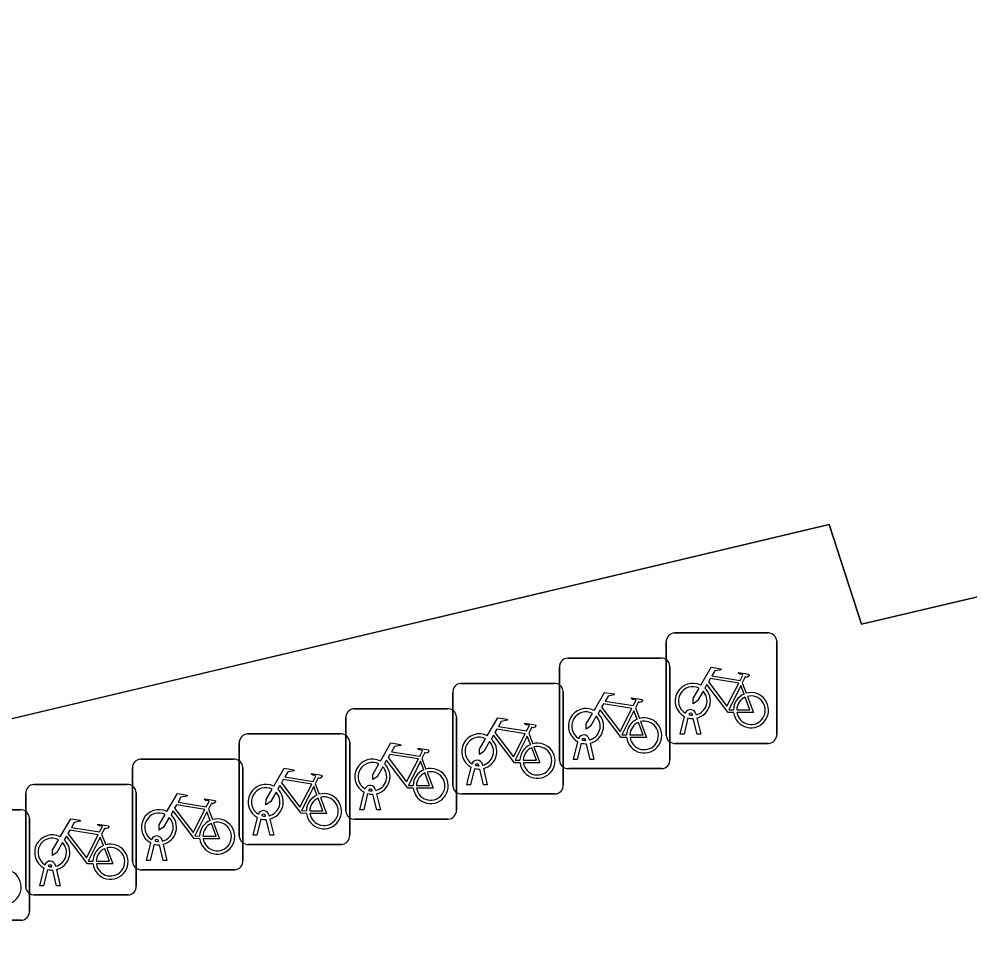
# Model space of a CAD drawing. Extents: x 160675 to 161153, y 383241 to 383714.
# Drawn here: x 160986.68 to 160995.28, y 383479.96 to 383488.26 of the extents above; entities that cross this region are included whole.
import ezdxf

# ---------------------------------------------------------------- set-up
doc = ezdxf.new("R2010")
doc.units = 0
for name, color, linetype in [('IMGEO_Fietsenrek', 7, 'Continuous'), ('IMGEO_Pand', 7, 'Continuous'), ('IMGEO_Voetpad_open', 7, 'Continuous')]:
    doc.layers.add(name, color=color, linetype=linetype)

msp = doc.modelspace()

# ---------------------------------------------------------------- linework, layer by layer
at = {"layer": 'IMGEO_Fietsenrek'}
for p, q in [((160992.6039, 383482.7085), (160993.4448, 383482.7085)), ((160993.4448, 383482.7085), (160992.6039, 383482.7085)), ((160992.5295, 383481.7839), (160992.5295, 383482.6248)), ((160992.5295, 383482.6248), (160992.5295, 383481.7839)), ((160993.5285, 383482.6341), (160993.5285, 383481.7932)), ((160993.5285, 383481.7932), (160993.5285, 383482.6341)), ((160991.6379, 383482.4805), (160992.4788, 383482.4805)), ((160992.4788, 383482.4805), (160991.6379, 383482.4805)), ((160991.5635, 383481.5559), (160991.5635, 383482.3968)), ((160991.5635, 383482.3968), (160991.5635, 383481.5559)), ((160992.5625, 383482.4061), (160992.5625, 383481.5652)), ((160992.5625, 383481.5652), (160992.5625, 383482.4061)), ((160990.6729, 383482.2515), (160991.5138, 383482.2515)), ((160991.5138, 383482.2515), (160990.6729, 383482.2515)), ((160993.2162, 383482.2582), (160993.2525, 383482.163)), ((160990.5985, 383481.3269), (160990.5985, 383482.1678)), ((160990.5985, 383482.1678), (160990.5985, 383481.3269)), ((160991.5975, 383482.1771), (160991.5975, 383481.3362)), ((160991.5975, 383481.3362), (160991.5975, 383482.1771)), ((160989.7069, 383482.0235), (160990.5478, 383482.0235)), ((160990.5478, 383482.0235), (160989.7069, 383482.0235)), ((160992.2502, 383482.0302), (160992.2865, 383481.935)), ((160992.7669, 383481.9649), (160992.7659, 383481.9692)), ((160992.7976, 383481.9764), (160992.7994, 383481.9685)), ((160989.6325, 383481.0989), (160989.6325, 383481.9398)), ((160989.6325, 383481.9398), (160989.6325, 383481.0989)), ((160990.6315, 383481.9491), (160990.6315, 383481.1082)), ((160990.6315, 383481.1082), (160990.6315, 383481.9491)), ((160992.6565, 383481.7933), (160992.6948, 383481.9533)), ((160992.7252, 383481.9411), (160992.6899, 383481.7933)), ((160992.808, 383481.7933), (160992.7741, 383481.935)), ((160992.8064, 383481.9393), (160992.8414, 383481.7933)), ((160988.7419, 383481.7955), (160989.5828, 383481.7955)), ((160989.5828, 383481.7955), (160988.7419, 383481.7955)), ((160991.2852, 383481.8012), (160991.3215, 383481.706)), ((160992.6899, 383481.7933), (160992.6565, 383481.7933)), ((160992.8414, 383481.7933), (160992.808, 383481.7933)), ((160988.6675, 383480.8709), (160988.6675, 383481.7118)), ((160988.6675, 383481.7118), (160988.6675, 383480.8709)), ((160989.6665, 383481.7211), (160989.6665, 383480.8802)), ((160989.6665, 383480.8802), (160989.6665, 383481.7211)), ((160991.6905, 383481.5653), (160991.7288, 383481.7253)), ((160991.7592, 383481.7131), (160991.7239, 383481.5653)), ((160991.8009, 383481.7369), (160991.7999, 383481.7412)), ((160991.842, 383481.5653), (160991.8081, 383481.707)), ((160991.8316, 383481.7484), (160991.8334, 383481.7405)), ((160991.8404, 383481.7113), (160991.8754, 383481.5653)), ((160993.4541, 383481.7095), (160992.6132, 383481.7095)), ((160992.6132, 383481.7095), (160993.4541, 383481.7095)), ((160987.7759, 383481.5665), (160988.6168, 383481.5665)), ((160988.6168, 383481.5665), (160987.7759, 383481.5665)), ((160990.3192, 383481.5732), (160990.3555, 383481.478)), ((160991.7239, 383481.5653), (160991.6905, 383481.5653)), ((160991.8754, 383481.5653), (160991.842, 383481.5653)), ((160987.7015, 383480.6419), (160987.7015, 383481.4828)), ((160987.7015, 383481.4828), (160987.7015, 383480.6419)), ((160988.7005, 383481.4921), (160988.7005, 383480.6512)), ((160988.7005, 383480.6512), (160988.7005, 383481.4921)), ((160990.7255, 383481.3363), (160990.7638, 383481.4963)), ((160990.7942, 383481.4841), (160990.7589, 383481.3363)), ((160990.8359, 383481.5079), (160990.8349, 383481.5122)), ((160990.877, 383481.3363), (160990.8431, 383481.478)), ((160990.8666, 383481.5194), (160990.8684, 383481.5115)), ((160990.8754, 383481.4823), (160990.9104, 383481.3363)), ((160992.4881, 383481.4815), (160991.6472, 383481.4815)), ((160991.6472, 383481.4815), (160992.4881, 383481.4815)), ((160986.8109, 383481.3385), (160987.6518, 383481.3385)), ((160987.6518, 383481.3385), (160986.8109, 383481.3385)), ((160989.3542, 383481.3452), (160989.3905, 383481.25)), ((160989.8699, 383481.2799), (160989.8689, 383481.2842)), ((160989.9006, 383481.2914), (160989.9024, 383481.2835)), ((160990.7589, 383481.3363), (160990.7255, 383481.3363)), ((160990.9104, 383481.3363), (160990.877, 383481.3363)), ((160986.7365, 383480.4139), (160986.7365, 383481.2548)), ((160986.7365, 383481.2548), (160986.7365, 383480.4139)), ((160987.7355, 383481.2641), (160987.7355, 383480.4232)), ((160987.7355, 383480.4232), (160987.7355, 383481.2641)), ((160989.7595, 383481.1083), (160989.7978, 383481.2683)), ((160989.8282, 383481.2561), (160989.7929, 383481.1083)), ((160989.911, 383481.1083), (160989.8771, 383481.25)), ((160989.9094, 383481.2543), (160989.9444, 383481.1083)), ((160991.5231, 383481.2525), (160990.6822, 383481.2525)), ((160990.6822, 383481.2525), (160991.5231, 383481.2525)), ((160985.8449, 383481.1095), (160986.6858, 383481.1095)), ((160986.6858, 383481.1095), (160985.8449, 383481.1095)), ((160988.3882, 383481.1162), (160988.4245, 383481.021)), ((160989.7929, 383481.1083), (160989.7595, 383481.1083)), ((160989.9444, 383481.1083), (160989.911, 383481.1083)), ((160986.7695, 383481.0351), (160986.7695, 383480.1942)), ((160986.7695, 383480.1942), (160986.7695, 383481.0351)), ((160988.7945, 383480.8803), (160988.8328, 383481.0403)), ((160988.8632, 383481.0281), (160988.8279, 383480.8803)), ((160988.9049, 383481.0519), (160988.9039, 383481.0562)), ((160988.946, 383480.8803), (160988.9121, 383481.022)), ((160988.9356, 383481.0634), (160988.9374, 383481.0555)), ((160988.9444, 383481.0263), (160988.9794, 383480.8803)), ((160990.5571, 383481.0245), (160989.7162, 383481.0245)), ((160989.7162, 383481.0245), (160990.5571, 383481.0245)), ((160987.4232, 383480.8882), (160987.4595, 383480.793)), ((160988.8279, 383480.8803), (160988.7945, 383480.8803)), ((160988.9794, 383480.8803), (160988.946, 383480.8803)), ((160987.8285, 383480.6513), (160987.8668, 383480.8113)), ((160987.8972, 383480.7991), (160987.8619, 383480.6513)), ((160987.9389, 383480.8229), (160987.9379, 383480.8272)), ((160987.98, 383480.6513), (160987.9461, 383480.793)), ((160987.9696, 383480.8344), (160987.9714, 383480.8265)), ((160987.9784, 383480.7973), (160988.0134, 383480.6513)), ((160989.5921, 383480.7965), (160988.7512, 383480.7965)), ((160988.7512, 383480.7965), (160989.5921, 383480.7965)), ((160986.9739, 383480.5949), (160986.9729, 383480.5992)), ((160987.0046, 383480.6064), (160987.0064, 383480.5985)), ((160987.8619, 383480.6513), (160987.8285, 383480.6513)), ((160988.0134, 383480.6513), (160987.98, 383480.6513)), ((160986.8635, 383480.4233), (160986.9018, 383480.5833)), ((160986.9322, 383480.5711), (160986.8969, 383480.4233)), ((160987.015, 383480.4233), (160986.9811, 383480.565)), ((160987.0134, 383480.5693), (160987.0484, 383480.4233)), ((160988.6261, 383480.5675), (160987.7852, 383480.5675)), ((160987.7852, 383480.5675), (160988.6261, 383480.5675)), ((160986.8969, 383480.4233), (160986.8635, 383480.4233)), ((160987.0484, 383480.4233), (160987.015, 383480.4233)), ((160987.6611, 383480.3395), (160986.8202, 383480.3395)), ((160986.8202, 383480.3395), (160987.6611, 383480.3395)), ((160986.6951, 383480.1105), (160985.8542, 383480.1105)), ((160985.8542, 383480.1105), (160986.6951, 383480.1105))]:
    msp.add_line(p, q, dxfattribs=at)
for points in [[(160992.8421, 383482.2352), (160992.9368, 383482.3987), (160993.023, 383482.3849), (160993.0247, 383482.3762), (160992.9686, 383482.3653), (160992.9424, 383482.32), (160993.1976, 383482.2792)], [(160993.1976, 383482.2792), (160993.2226, 383482.328), (160993.2175, 383482.332), (160993.1943, 383482.3357), (160993.1816, 383482.3432), (160993.1806, 383482.3463), (160993.1828, 383482.3509), (160993.2776, 383482.3358), (160993.2799, 383482.3255), (160993.2705, 383482.3131), (160993.2581, 383482.3067), (160993.2436, 383482.3129), (160993.2162, 383482.2582)], [(160993.1378, 383481.9905), (160993.0881, 383481.9906), (160992.8974, 383482.2423), (160992.8784, 383482.2095)], [(160993.1847, 383482.254), (160992.9279, 383482.295), (160992.9112, 383482.2662), (160993.0782, 383482.0459), (160993.1847, 383482.254)], [(160993.2327, 383482.156), (160993.2034, 383482.2328), (160993.094, 383482.0147), (160993.1367, 383482.0146)], [(160991.8761, 383482.0072), (160991.9708, 383482.1707), (160992.057, 383482.1569), (160992.0587, 383482.1482), (160992.0026, 383482.1373), (160991.9764, 383482.092), (160992.2316, 383482.0512)], [(160992.8628, 383482.1827), (160992.8112, 383482.0935), (160992.7713, 383482.0675), (160992.7725, 383482.115), (160992.827, 383482.2092)], [(160993.2632, 383482.1348), (160993.3182, 383481.9902), (160993.1681, 383481.9905)], [(160992.2187, 383482.026), (160991.9619, 383482.067), (160991.9452, 383482.0382), (160992.1122, 383481.8179), (160992.2187, 383482.026)], [(160992.2316, 383482.0512), (160992.2566, 383482.1), (160992.2515, 383482.104), (160992.2283, 383482.1077), (160992.2156, 383482.1152), (160992.2146, 383482.1183), (160992.2168, 383482.1229), (160992.3116, 383482.1078), (160992.3139, 383482.0975), (160992.3045, 383482.0851), (160992.2921, 383482.0787), (160992.2776, 383482.0849), (160992.2502, 383482.0302)], [(160993.1667, 383482.0145), (160993.2866, 383482.0143), (160993.2434, 383482.1279)], [(160991.8968, 383481.9547), (160991.8452, 383481.8655), (160991.8053, 383481.8395), (160991.8065, 383481.887), (160991.861, 383481.9812)], [(160992.1718, 383481.7625), (160992.1221, 383481.7626), (160991.9314, 383482.0143), (160991.9124, 383481.9815)], [(160992.2667, 383481.928), (160992.2374, 383482.0048), (160992.128, 383481.7867), (160992.1707, 383481.7866)], [(160990.9111, 383481.7782), (160991.0058, 383481.9417), (160991.092, 383481.9279), (160991.0937, 383481.9192), (160991.0376, 383481.9083), (160991.0114, 383481.863), (160991.2666, 383481.8222)], [(160991.2666, 383481.8222), (160991.2916, 383481.871), (160991.2865, 383481.875), (160991.2633, 383481.8787), (160991.2506, 383481.8862), (160991.2496, 383481.8893), (160991.2518, 383481.8939), (160991.3466, 383481.8788), (160991.3489, 383481.8685), (160991.3395, 383481.8561), (160991.3271, 383481.8497), (160991.3126, 383481.8559), (160991.2852, 383481.8012)], [(160992.2007, 383481.7865), (160992.3206, 383481.7863), (160992.2774, 383481.8999)], [(160992.2972, 383481.9068), (160992.3522, 383481.7622), (160992.2021, 383481.7625)], [(160991.2537, 383481.797), (160990.9969, 383481.838), (160990.9802, 383481.8092), (160991.1472, 383481.5889), (160991.2537, 383481.797)], [(160989.9451, 383481.5502), (160990.0398, 383481.7137), (160990.126, 383481.6999), (160990.1277, 383481.6912), (160990.0716, 383481.6803), (160990.0454, 383481.635), (160990.3006, 383481.5942)], [(160990.9318, 383481.7257), (160990.8802, 383481.6365), (160990.8403, 383481.6105), (160990.8415, 383481.658), (160990.896, 383481.7522)], [(160991.2068, 383481.5335), (160991.1571, 383481.5336), (160990.9664, 383481.7853), (160990.9474, 383481.7525)], [(160991.3017, 383481.699), (160991.2724, 383481.7758), (160991.163, 383481.5577), (160991.2057, 383481.5576)], [(160990.3006, 383481.5942), (160990.3256, 383481.643), (160990.3205, 383481.647), (160990.2973, 383481.6507), (160990.2846, 383481.6582), (160990.2836, 383481.6613), (160990.2858, 383481.6659), (160990.3806, 383481.6508), (160990.3829, 383481.6405), (160990.3735, 383481.6281), (160990.3611, 383481.6217), (160990.3466, 383481.6279), (160990.3192, 383481.5732)], [(160991.2357, 383481.5575), (160991.3556, 383481.5573), (160991.3124, 383481.6709)], [(160991.3322, 383481.6778), (160991.3872, 383481.5332), (160991.2371, 383481.5335)], [(160990.2408, 383481.3055), (160990.1911, 383481.3056), (160990.0004, 383481.5573), (160989.9814, 383481.5245)], [(160990.2877, 383481.569), (160990.0309, 383481.61), (160990.0142, 383481.5812), (160990.1812, 383481.3609), (160990.2877, 383481.569)], [(160990.3357, 383481.471), (160990.3064, 383481.5478), (160990.197, 383481.3297), (160990.2397, 383481.3296)], [(160988.9801, 383481.3222), (160989.0748, 383481.4857), (160989.161, 383481.4719), (160989.1627, 383481.4632), (160989.1066, 383481.4523), (160989.0804, 383481.407), (160989.3356, 383481.3662)], [(160989.9658, 383481.4977), (160989.9142, 383481.4085), (160989.8743, 383481.3825), (160989.8755, 383481.43), (160989.93, 383481.5242)], [(160990.3662, 383481.4498), (160990.4212, 383481.3052), (160990.2711, 383481.3055)], [(160989.3227, 383481.341), (160989.0659, 383481.382), (160989.0492, 383481.3532), (160989.2162, 383481.1329), (160989.3227, 383481.341)], [(160989.3356, 383481.3662), (160989.3606, 383481.415), (160989.3555, 383481.419), (160989.3323, 383481.4227), (160989.3196, 383481.4302), (160989.3186, 383481.4333), (160989.3208, 383481.4379), (160989.4156, 383481.4228), (160989.4179, 383481.4125), (160989.4085, 383481.4001), (160989.3961, 383481.3937), (160989.3816, 383481.3999), (160989.3542, 383481.3452)], [(160990.2697, 383481.3295), (160990.3896, 383481.3293), (160990.3464, 383481.4429)], [(160989.0008, 383481.2697), (160988.9492, 383481.1805), (160988.9093, 383481.1545), (160988.9105, 383481.202), (160988.965, 383481.2962)], [(160989.2758, 383481.0775), (160989.2261, 383481.0776), (160989.0354, 383481.3293), (160989.0164, 383481.2965)], [(160989.3707, 383481.243), (160989.3414, 383481.3198), (160989.232, 383481.1017), (160989.2747, 383481.1016)], [(160988.0141, 383481.0932), (160988.1088, 383481.2567), (160988.195, 383481.2429), (160988.1967, 383481.2342), (160988.1406, 383481.2233), (160988.1144, 383481.178), (160988.3696, 383481.1372)], [(160988.3696, 383481.1372), (160988.3946, 383481.186), (160988.3895, 383481.19), (160988.3663, 383481.1937), (160988.3536, 383481.2012), (160988.3526, 383481.2043), (160988.3548, 383481.2089), (160988.4496, 383481.1938), (160988.4519, 383481.1835), (160988.4425, 383481.1711), (160988.4301, 383481.1647), (160988.4156, 383481.1709), (160988.3882, 383481.1162)], [(160989.3047, 383481.1015), (160989.4246, 383481.1013), (160989.3814, 383481.2149)], [(160989.4012, 383481.2218), (160989.4562, 383481.0772), (160989.3061, 383481.0775)], [(160988.3098, 383480.8485), (160988.2601, 383480.8486), (160988.0694, 383481.1003), (160988.0504, 383481.0675)], [(160988.3567, 383481.112), (160988.0999, 383481.153), (160988.0832, 383481.1242), (160988.2502, 383480.9039), (160988.3567, 383481.112)], [(160987.0491, 383480.8652), (160987.1438, 383481.0287), (160987.23, 383481.0149), (160987.2317, 383481.0062), (160987.1756, 383480.9953), (160987.1494, 383480.95), (160987.4046, 383480.9092)], [(160988.0348, 383481.0407), (160987.9832, 383480.9515), (160987.9433, 383480.9255), (160987.9445, 383480.973), (160987.999, 383481.0672)], [(160988.4047, 383481.014), (160988.3754, 383481.0908), (160988.266, 383480.8727), (160988.3087, 383480.8726)], [(160987.4046, 383480.9092), (160987.4296, 383480.958), (160987.4245, 383480.962), (160987.4013, 383480.9657), (160987.3886, 383480.9732), (160987.3876, 383480.9763), (160987.3898, 383480.9809), (160987.4846, 383480.9658), (160987.4869, 383480.9555), (160987.4775, 383480.9431), (160987.4651, 383480.9367), (160987.4506, 383480.9429), (160987.4232, 383480.8882)], [(160988.3387, 383480.8725), (160988.4586, 383480.8723), (160988.4154, 383480.9859)], [(160988.4352, 383480.9928), (160988.4902, 383480.8482), (160988.3401, 383480.8485)], [(160987.3448, 383480.6205), (160987.2951, 383480.6206), (160987.1044, 383480.8723), (160987.0854, 383480.8395)], [(160987.3917, 383480.884), (160987.1349, 383480.925), (160987.1182, 383480.8962), (160987.2852, 383480.6759), (160987.3917, 383480.884)], [(160987.4397, 383480.786), (160987.4104, 383480.8628), (160987.301, 383480.6447), (160987.3437, 383480.6446)], [(160987.0698, 383480.8127), (160987.0182, 383480.7235), (160986.9783, 383480.6975), (160986.9795, 383480.745), (160987.034, 383480.8392)], [(160987.3737, 383480.6445), (160987.4936, 383480.6443), (160987.4504, 383480.7579)], [(160987.4702, 383480.7648), (160987.5252, 383480.6202), (160987.3751, 383480.6205)]]:
    msp.add_lwpolyline(points, dxfattribs=at)
for centre, radius, start, end in [((160992.6072, 383482.6306), 0.0779, 92.4484, 184.28452), ((160992.6072, 383482.6306), 0.0779, 92.4484, 184.28452), ((160993.4506, 383482.6308), 0.0779, 2.4484, 94.28452), ((160993.4506, 383482.6308), 0.0779, 2.4484, 94.28452), ((160991.6412, 383482.4026), 0.0779, 92.4484, 184.28452), ((160991.6412, 383482.4026), 0.0779, 92.4484, 184.28452), ((160992.4846, 383482.4028), 0.0779, 2.4484, 94.28452), ((160992.4846, 383482.4028), 0.0779, 2.4484, 94.28452), ((160990.6762, 383482.1736), 0.0779, 92.4484, 184.28452), ((160990.6762, 383482.1736), 0.0779, 92.4484, 184.28452), ((160991.5196, 383482.1738), 0.0779, 2.4484, 94.28452), ((160991.5196, 383482.1738), 0.0779, 2.4484, 94.28452), ((160992.7691, 383482.0939), 0.159, 62.67661, 242.13685), ((160992.7691, 383482.0939), 0.129, 63.31916, 238.90302), ((160992.7691, 383482.0939), 0.129, 283.60429, 43.43025), ((160992.7691, 383482.0939), 0.159, 283.5766, 46.60424), ((160993.2957, 383482.0099), 0.159, 113.3408, 178.32165), ((160993.2957, 383482.0099), 0.159, 187.0065, 105.77075), ((160993.2957, 383482.0099), 0.129, 188.67146, 104.58832), ((160993.2957, 383482.0099), 0.129, 113.92302, 177.95563), ((160989.7102, 383481.9456), 0.0779, 92.4484, 184.28452), ((160989.7102, 383481.9456), 0.0779, 92.4484, 184.28452), ((160990.5536, 383481.9458), 0.0779, 2.4484, 94.28452), ((160990.5536, 383481.9458), 0.0779, 2.4484, 94.28452), ((160991.8031, 383481.8659), 0.159, 62.67661, 242.13685), ((160991.8031, 383481.8659), 0.129, 63.31916, 238.90302), ((160991.8031, 383481.8659), 0.159, 283.5766, 46.60424), ((160992.7489, 383481.9653), 0.0499, 12.8025, 158.69338), ((160992.7489, 383481.9653), 0.0174, 12.8025, 163.45023), ((160992.7691, 383482.0939), 0.129, 253.41502, 269.02044), ((160991.8031, 383481.8659), 0.129, 283.60429, 43.43025), ((160992.3297, 383481.7819), 0.159, 113.3408, 178.32165), ((160992.3297, 383481.7819), 0.159, 187.0065, 105.77075), ((160992.3297, 383481.7819), 0.129, 113.92302, 177.95563), ((160992.3297, 383481.7819), 0.129, 188.67146, 104.58832), ((160992.7691, 383482.0939), 0.159, 253.99666, 271.78671), ((160988.7452, 383481.7176), 0.0779, 92.4484, 184.28452), ((160988.7452, 383481.7176), 0.0779, 92.4484, 184.28452), ((160989.5886, 383481.7178), 0.0779, 2.4484, 94.28452), ((160989.5886, 383481.7178), 0.0779, 2.4484, 94.28452), ((160990.8381, 383481.6369), 0.159, 62.67661, 242.13685), ((160993.4508, 383481.7874), 0.0779, 272.4484, 4.28452), ((160993.4508, 383481.7874), 0.0779, 272.4484, 4.28452), ((160990.8381, 383481.6369), 0.129, 63.31916, 238.90302), ((160990.8381, 383481.6369), 0.129, 283.60429, 43.43025), ((160990.8381, 383481.6369), 0.159, 283.5766, 46.60424), ((160991.3647, 383481.5529), 0.159, 187.0065, 105.77075), ((160991.7829, 383481.7373), 0.0499, 12.8025, 158.69338), ((160991.8031, 383481.8659), 0.159, 253.99666, 271.78671), ((160991.7829, 383481.7373), 0.0174, 12.8025, 163.45023), ((160991.8031, 383481.8659), 0.129, 253.41502, 269.02044), ((160992.6074, 383481.7872), 0.0779, 182.4484, 274.28452), ((160992.6074, 383481.7872), 0.0779, 182.4484, 274.28452), ((160991.3647, 383481.5529), 0.159, 113.3408, 178.32165), ((160991.3647, 383481.5529), 0.129, 113.92302, 177.95563), ((160991.3647, 383481.5529), 0.129, 188.67146, 104.58832), ((160987.7792, 383481.4886), 0.0779, 92.4484, 184.28452), ((160987.7792, 383481.4886), 0.0779, 92.4484, 184.28452), ((160988.6226, 383481.4888), 0.0779, 2.4484, 94.28452), ((160988.6226, 383481.4888), 0.0779, 2.4484, 94.28452), ((160989.8721, 383481.4089), 0.159, 62.67661, 242.13685), ((160989.8721, 383481.4089), 0.129, 63.31916, 238.90302), ((160990.8179, 383481.5083), 0.0499, 12.8025, 158.69338), ((160991.6414, 383481.5592), 0.0779, 182.4484, 274.28452), ((160991.6414, 383481.5592), 0.0779, 182.4484, 274.28452), ((160992.4848, 383481.5594), 0.0779, 272.4484, 4.28452), ((160992.4848, 383481.5594), 0.0779, 272.4484, 4.28452), ((160989.8721, 383481.4089), 0.129, 283.60429, 43.43025), ((160989.8721, 383481.4089), 0.159, 283.5766, 46.60424), ((160990.3987, 383481.3249), 0.159, 113.3408, 178.32165), ((160990.3987, 383481.3249), 0.159, 187.0065, 105.77075), ((160990.3987, 383481.3249), 0.129, 188.67146, 104.58832), ((160990.8381, 383481.6369), 0.159, 253.99666, 271.78671), ((160990.8179, 383481.5083), 0.0174, 12.8025, 163.45023), ((160990.8381, 383481.6369), 0.129, 253.41502, 269.02044), ((160990.3987, 383481.3249), 0.129, 113.92302, 177.95563), ((160986.8142, 383481.2606), 0.0779, 92.4484, 184.28452), ((160986.8142, 383481.2606), 0.0779, 92.4484, 184.28452), ((160987.6576, 383481.2608), 0.0779, 2.4484, 94.28452), ((160987.6576, 383481.2608), 0.0779, 2.4484, 94.28452), ((160988.9071, 383481.1809), 0.159, 62.67661, 242.13685), ((160988.9071, 383481.1809), 0.129, 63.31916, 238.90302), ((160988.9071, 383481.1809), 0.159, 283.5766, 46.60424), ((160989.8519, 383481.2803), 0.0499, 12.8025, 158.69338), ((160989.8519, 383481.2803), 0.0174, 12.8025, 163.45023), ((160989.8721, 383481.4089), 0.129, 253.41502, 269.02044), ((160990.6764, 383481.3302), 0.0779, 182.4484, 274.28452), ((160990.6764, 383481.3302), 0.0779, 182.4484, 274.28452), ((160991.5198, 383481.3304), 0.0779, 272.4484, 4.28452), ((160991.5198, 383481.3304), 0.0779, 272.4484, 4.28452), ((160988.9071, 383481.1809), 0.129, 283.60429, 43.43025), ((160989.4337, 383481.0969), 0.159, 113.3408, 178.32165), ((160989.4337, 383481.0969), 0.159, 187.0065, 105.77075), ((160989.4337, 383481.0969), 0.129, 113.92302, 177.95563), ((160989.4337, 383481.0969), 0.129, 188.67146, 104.58832), ((160989.8721, 383481.4089), 0.159, 253.99666, 271.78671), ((160986.6916, 383481.0318), 0.0779, 2.4484, 94.28452), ((160986.6916, 383481.0318), 0.0779, 2.4484, 94.28452), ((160987.9411, 383480.9519), 0.159, 62.67661, 242.13685), ((160988.8869, 383481.0523), 0.0499, 12.8025, 158.69338), ((160990.5538, 383481.1024), 0.0779, 272.4484, 4.28452), ((160990.5538, 383481.1024), 0.0779, 272.4484, 4.28452), ((160987.9411, 383480.9519), 0.129, 63.31916, 238.90302), ((160987.9411, 383480.9519), 0.129, 283.60429, 43.43025), ((160987.9411, 383480.9519), 0.159, 283.5766, 46.60424), ((160988.4677, 383480.8679), 0.159, 113.3408, 178.32165), ((160988.4677, 383480.8679), 0.159, 187.0065, 105.77075), ((160988.9071, 383481.1809), 0.159, 253.99666, 271.78671), ((160988.8869, 383481.0523), 0.0174, 12.8025, 163.45023), ((160988.9071, 383481.1809), 0.129, 253.41502, 269.02044), ((160989.7104, 383481.1022), 0.0779, 182.4484, 274.28452), ((160989.7104, 383481.1022), 0.0779, 182.4484, 274.28452), ((160988.4677, 383480.8679), 0.129, 113.92302, 177.95563), ((160988.4677, 383480.8679), 0.129, 188.67146, 104.58832), ((160986.9761, 383480.7239), 0.159, 62.67661, 242.13685), ((160986.9761, 383480.7239), 0.129, 63.31916, 238.90302), ((160987.9209, 383480.8233), 0.0499, 12.8025, 158.69338), ((160988.7454, 383480.8742), 0.0779, 182.4484, 274.28452), ((160988.7454, 383480.8742), 0.0779, 182.4484, 274.28452), ((160989.5888, 383480.8744), 0.0779, 272.4484, 4.28452), ((160989.5888, 383480.8744), 0.0779, 272.4484, 4.28452), ((160986.9761, 383480.7239), 0.129, 283.60429, 43.43025), ((160986.9761, 383480.7239), 0.159, 283.5766, 46.60424), ((160987.5027, 383480.6399), 0.159, 113.3408, 178.32165), ((160987.5027, 383480.6399), 0.159, 187.0065, 105.77075), ((160987.5027, 383480.6399), 0.129, 113.92302, 177.95563), ((160987.5027, 383480.6399), 0.129, 188.67146, 104.58832), ((160987.9411, 383480.9519), 0.159, 253.99666, 271.78671), ((160987.9209, 383480.8233), 0.0174, 12.8025, 163.45023), ((160987.9411, 383480.9519), 0.129, 253.41502, 269.02044), ((160986.9559, 383480.5953), 0.0499, 12.8025, 158.69338), ((160986.9559, 383480.5953), 0.0174, 12.8025, 163.45023), ((160986.9761, 383480.7239), 0.129, 253.41502, 269.02044), ((160987.7794, 383480.6452), 0.0779, 182.4484, 274.28452), ((160987.7794, 383480.6452), 0.0779, 182.4484, 274.28452), ((160988.6228, 383480.6454), 0.0779, 272.4484, 4.28452), ((160988.6228, 383480.6454), 0.0779, 272.4484, 4.28452), ((160986.5367, 383480.4109), 0.159, 187.0065, 105.77075), ((160986.9761, 383480.7239), 0.159, 253.99666, 271.78671), ((160986.8144, 383480.4172), 0.0779, 182.4484, 274.28452), ((160986.8144, 383480.4172), 0.0779, 182.4484, 274.28452), ((160987.6578, 383480.4174), 0.0779, 272.4484, 4.28452), ((160987.6578, 383480.4174), 0.0779, 272.4484, 4.28452), ((160986.6918, 383480.1884), 0.0779, 272.4484, 4.28452), ((160986.6918, 383480.1884), 0.0779, 272.4484, 4.28452)]:
    msp.add_arc(centre, radius, start, end, dxfattribs=at)
at = {"layer": 'IMGEO_Pand'}
msp.add_lwpolyline([(160961.1, 383475.879), (160994.002, 383483.688), (160994.296, 383482.789), (160998.483, 383483.774), (160998.46, 383483.872), (160996.324, 383492.953), (160996.308, 383493.021), (160994.809, 383492.669), (160992.464, 383502.515), (160991.2, 383507.824), (160979.682, 383505.085)], dxfattribs=at)
at = {"layer": 'IMGEO_Voetpad_open'}
msp.add_lwpolyline([(161004.491, 383485.269), (160999.63, 383484.142), (160998.46, 383483.872), (160998.483, 383483.774), (160994.296, 383482.789), (160994.002, 383483.688), (160961.1, 383475.879), (160961.939, 383472.274), (160962.002, 383472.066), (160912.316, 383460.345), (160909.143, 383459.613), (160907.173, 383459.127), (160907.11, 383459.309), (160906.15, 383463.208), (160875.621, 383455.906), (160852.917, 383450.548), (160850.704, 383450.032), (160848.255, 383449.977), (160845.447, 383450.327)], dxfattribs=at)

doc.saveas('drawing.dxf')
